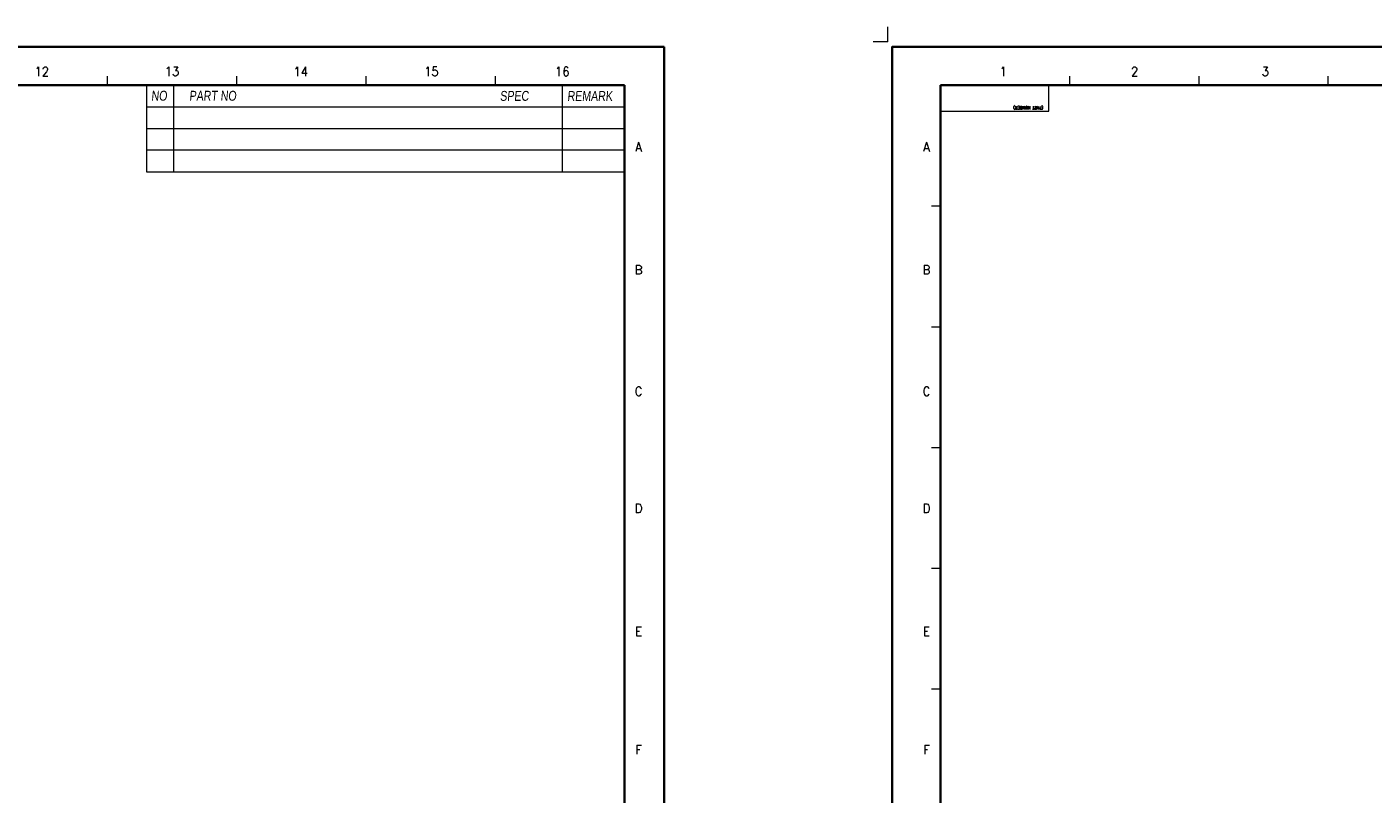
# Model space of a CAD drawing. Header units: millimetres. Extents: x 4497 to 11741, y 5958 to 12619.
# Tile 325 of 424: x 5357 to 6098, y 12196 to 12619. Entities that reach past the tile are written whole.
import ezdxf
from ezdxf.enums import TextEntityAlignment as Align

# ---------------------------------------------------------------- set-up
doc = ezdxf.new("R2010")
doc.units = ezdxf.units.MM
doc.header["$LTSCALE"] = 0.8
doc.linetypes.add('CENTER', pattern=[50.8, 31.75, -6.35, 6.35, -6.35])
doc.layers.get('0').update_dxf_attribs({"linetype": 'CONTINUOUS', "lineweight": 0})
doc.layers.add('1', color=2, linetype='CENTER', lineweight=0)
doc.styles.get("Standard").update_dxf_attribs({"font": 'romans.shx', "width": 0.8, "oblique": 5, "bigfont": 'whgtxt.shx'})

msp = doc.modelspace()

# ---------------------------------------------------------------- linework, layer by layer
at = {"color": 7, "linetype": 'Continuous'}
for p, q in [((5401.095, 12586.486), (5401.095, 12591.467)), ((5472.315, 12586.486), (5472.315, 12591.467)), ((5543.536, 12586.486), (5543.536, 12591.467)), ((5614.756, 12586.486), (5614.756, 12591.467)), ((5614.756, 12586.486), (5614.756, 12591.467)), ((5931.292, 12586.486), (5931.292, 12591.467)), ((6002.513, 12586.486), (6002.513, 12591.467)), ((6073.733, 12586.486), (6073.733, 12591.467)), ((5860.072, 12586.486), (5919.837, 12586.486)), ((5860.072, 12572.143), (5860.072, 12586.486)), ((5919.837, 12572.143), (5919.837, 12586.486)), ((5860.072, 12572.143), (5919.837, 12572.143)), ((5855.091, 12519.997), (5860.072, 12519.997)), ((5855.091, 12453.508), (5860.072, 12453.508)), ((5855.091, 12387.019), (5860.072, 12387.019)), ((5855.091, 12320.53), (5860.072, 12320.53)), ((5855.091, 12254.041), (5860.072, 12254.041))]:
    msp.add_line(p, q, dxfattribs=at)
at = {"color": 7, "linetype": 'Continuous', "lineweight": 35}
for p, q in [((4546.45, 12586.486), (5685.977, 12586.486)), ((5685.977, 11788.618), (5685.977, 12586.486)), ((5860.072, 12586.486), (6999.599, 12586.486)), ((5860.072, 11788.618), (5860.072, 12586.486))]:
    msp.add_line(p, q, dxfattribs=at)
at = {"color": 7}
for p, q in [((5422.511, 12586.486), (5422.511, 12538.884)), ((5437.452, 12586.486), (5437.452, 12538.884)), ((5651.612, 12586.486), (5651.612, 12538.884)), ((5422.511, 12574.533), (5685.977, 12574.533)), ((5422.511, 12562.58), (5685.977, 12562.58)), ((5422.511, 12550.837), (5685.977, 12550.837)), ((5422.511, 12538.884), (5685.977, 12538.884))]:
    msp.add_line(p, q, dxfattribs=at)
at = {"color": 7, "linetype": 'Continuous', "lineweight": 35}
for points in [[(5707.723, 12607.552), (4519.723, 12607.552), (4519.723, 11767.552), (5707.723, 11767.552)], [(7021.345, 12607.552), (5833.345, 12607.552), (5833.345, 11767.552), (7021.345, 11767.552)]]:
    msp.add_lwpolyline(points, close=True, dxfattribs=at)
at = {"layer": '1'}
for q in [(5831.11, 12618.586), (5822.991, 12610.467)]:
    msp.add_line((5831.11, 12610.467), q, dxfattribs=at)

# ---------------------------------------------------------------- texts
at = {"color": 7, "linetype": 'Continuous', "width": 0.933333}
for s, height, p in [('12', 4.9805, (5364.83, 12594.054)), ('13', 4.9805, (5436.523, 12594.054)), ('14', 4.9805, (5507.488, 12594.054)), ('15', 4.9805, (5579.545, 12594.054)), ('16', 4.9805, (5651.601, 12594.054)), ('1', 4.98, (5894.562, 12594.054)), ('2', 4.98, (5966.983, 12594.054)), ('3', 4.98, (6039.039, 12594.054)), ('A', 4.98, (5693.702, 12552.567)), ('A', 4.98, (5852.347, 12552.567)), ('B', 4.98, (5693.702, 12484.877)), ('B', 4.98, (5852.347, 12484.877)), ('C', 4.98, (5693.702, 12417.915)), ('C', 4.98, (5852.347, 12417.915)), ('D', 4.98, (5693.702, 12353.501)), ('D', 4.98, (5852.347, 12353.501)), ('E', 4.98, (5693.702, 12285.811)), ('E', 4.98, (5852.347, 12285.811)), ('F', 4.98, (5693.702, 12220.669)), ('F', 4.98, (5852.347, 12220.669))]:
    msp.add_text(s, height=height, dxfattribs=at).set_placement(p, align=Align.MIDDLE_CENTER)
msp.add_text('(PART NUMBER)', height=1.66256, rotation=180, dxfattribs=at).set_placement((5900.19, 12573.212), align=Align.TOP_RIGHT)
at = {"linetype": 'Continuous', "char_height": 5.45419, "attachment_point": 1}
for s, insert in [('{\\fㅁㅌㅈㅂ|b0|i0|c129|p50;NO}', (5425.089, 12583.443)), ('{\\fㅁㅌㅈㅂ|b0|i0|c129|p50;PART NO}', (5446.046, 12583.408)), ('{\\fㅁㅌㅈㅂ|b0|i0|c129|p50;SPEC}', (5617.257, 12583.349)), ('{\\fㅁㅌㅈㅂ|b0|i0|c129|p50;REMARK}', (5654.341, 12583.29))]:
    msp.add_mtext(s, dxfattribs=dict(at, insert=insert))

doc.saveas('drawing.dxf')
